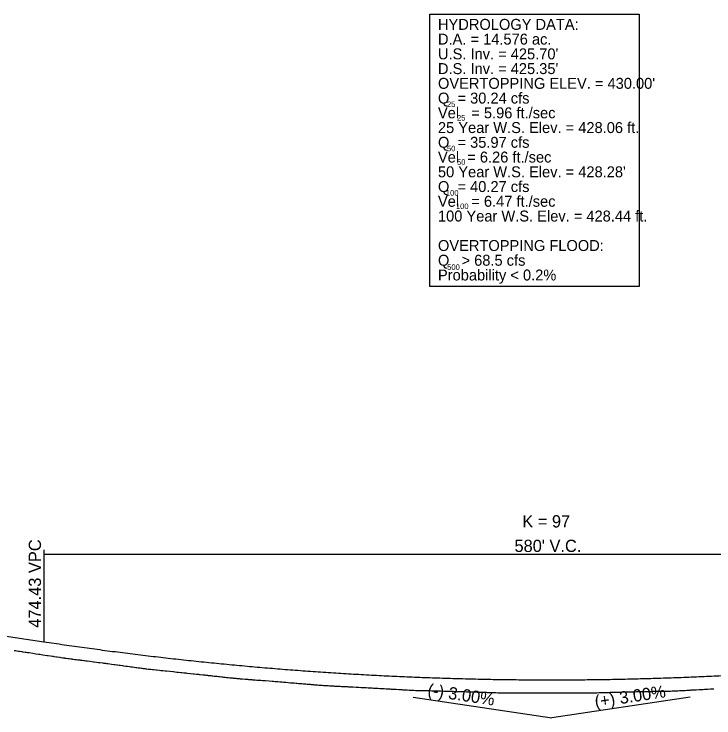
# Model space of a CAD drawing. Extents: x 2017200 to 2047700, y 854850 to 893350.
# Drawn here: x 2023123 to 2023522.7, y 865478.7 to 865880.6 of the extents above; entities that cross this region are included whole.
import ezdxf

# ---------------------------------------------------------------- set-up
doc = ezdxf.new("R2010")
doc.units = 0
for name, color, linetype in [('Default', 7, 'Continuous'), ('RD_DDB_GradeTX', 7, 'Continuous'), ('RD_DDB_Profile_Elev', 7, 'Continuous'), ('RD_DDB_Profile_PR', 7, 'Continuous'), ('RD_DDB_StripGrade', 7, 'Continuous'), ('RD_DDB_VCLbl', 7, 'Continuous'), ('RD_PD_Final_TX', 7, 'Continuous')]:
    doc.layers.add(name, color=color, linetype=linetype)

msp = doc.modelspace()

# ---------------------------------------------------------------- linework, layer by layer
at = {"layer": 'Default'}
msp.add_lwpolyline([(2023360.34, 865880.55), (2023480.01, 865880.55), (2023480.01, 865725.02), (2023360.34, 865725.02)], close=True, dxfattribs=at)
at = {"layer": 'RD_DDB_GradeTX'}
for p in [(2023350.89, 865490.52), (2023509.11, 865490.52)]:
    msp.add_line(p, (2023430, 865478.65), dxfattribs=at)
at = {"layer": 'RD_DDB_Profile_Elev'}
msp.add_lwpolyline([(2023122.92, 865517.21), (2023123.7, 865517.09), (2023124.48, 865516.98), (2023125.49, 865516.83), (2023125.79, 865516.78), (2023126.12, 865516.73), (2023127.34, 865516.55), (2023127.82, 865516.48), (2023128.17, 865516.43), (2023129.23, 865516.27), (2023129.79, 865516.18), (2023130.55, 865516.07), (2023131.54, 865515.92), (2023133.59, 865515.61), (2023135.35, 865515.34), (2023136.95, 865515.1), (2023137.7, 865514.99), (2023138.34, 865514.89), (2023139.37, 865514.73), (2023140.47, 865514.56), (2023141.88, 865514.35), (2023142.46, 865514.26), (2023143.74, 865514.07), (2023144.84, 865513.9), (2023145.26, 865513.83), (2023145.64, 865513.78), (2023147.22, 865513.54), (2023147.65, 865513.49), (2023149.02, 865513.28), (2023149.68, 865513.19), (2023150.89, 865513.01), (2023151.68, 865512.91), (2023151.99, 865512.86), (2023152.7, 865512.75), (2023153.58, 865512.64), (2023154.39, 865512.52), (2023155.31, 865512.4), (2023155.9, 865512.31), (2023156.27, 865512.26), (2023156.75, 865512.2), (2023157.57, 865512.09), (2023158.03, 865512.03), (2023158.53, 865511.97), (2023159.33, 865511.87), (2023159.81, 865511.81), (2023160.45, 865511.73), (2023160.89, 865511.67), (2023161.55, 865511.59), (2023161.93, 865511.54), (2023162.84, 865511.43), (2023163.15, 865511.39), (2023163.9, 865511.29), (2023164.69, 865511.19), (2023166.28, 865510.99), (2023168.28, 865510.74), (2023168.66, 865510.69), (2023170.09, 865510.51), (2023171.04, 865510.38), (2023171.89, 865510.27), (2023173.59, 865510.06), (2023174.01, 865510), (2023175.18, 865509.85), (2023175.81, 865509.76), (2023176.53, 865509.67), (2023177.56, 865509.53), (2023178.66, 865509.38), (2023180.16, 865509.18), (2023180.57, 865509.13), (2023181.55, 865508.99), (2023181.98, 865508.94), (2023182.95, 865508.8), (2023183.45, 865508.74), (2023184.85, 865508.55), (2023185.48, 865508.46), (2023186.82, 865508.28), (2023187.71, 865508.16), (2023188.78, 865508.01), (2023189.6, 865507.9), (2023190.1, 865507.83), (2023190.65, 865507.76), (2023191.48, 865507.65), (2023192.48, 865507.51), (2023193.09, 865507.43), (2023193.74, 865507.34), (2023195.06, 865507.16), (2023195.77, 865507.07), (2023196.14, 865507.02), (2023196.69, 865506.95), (2023197.54, 865506.85), (2023198.14, 865506.77), (2023198.53, 865506.73), (2023198.85, 865506.69), (2023199.78, 865506.57), (2023200.48, 865506.5), (2023201.04, 865506.43), (2023202.05, 865506.32), (2023202.53, 865506.26), (2023203.82, 865506.13), (2023204.39, 865506.06), (2023206.01, 865505.89), (2023206.77, 865505.81), (2023207.89, 865505.69), (2023209.15, 865505.57), (2023210.07, 865505.47), (2023211.9, 865505.29), (2023213.57, 865505.12), (2023213.91, 865505.08), (2023214.94, 865504.98), (2023215.95, 865504.87), (2023216.3, 865504.84), (2023216.94, 865504.77), (2023218.26, 865504.63), (2023218.68, 865504.59), (2023219.84, 865504.46), (2023221.06, 865504.33), (2023221.6, 865504.28), (2023223.46, 865504.08), (2023223.79, 865504.04), (2023225.33, 865503.88), (2023225.82, 865503.82), (2023227.16, 865503.68), (2023227.59, 865503.63), (2023228.2, 865503.57), (2023228.86, 865503.5), (2023229.3, 865503.45), (2023230.77, 865503.29), (2023231.61, 865503.2), (2023231.93, 865503.16), (2023232.52, 865503.1), (2023232.97, 865503.05), (2023233.38, 865503.01), (2023233.85, 865502.95), (2023234.51, 865502.88), (2023235.35, 865502.79), (2023235.83, 865502.74), (2023236.52, 865502.66), (2023237.29, 865502.58), (2023237.73, 865502.53), (2023238.08, 865502.49), (2023238.85, 865502.4), (2023239.71, 865502.31), (2023240.11, 865502.26), (2023240.43, 865502.23), (2023241.33, 865502.13), (2023241.98, 865502.06), (2023242.5, 865502), (2023242.88, 865501.96), (2023243.45, 865501.9), (2023244.3, 865501.8), (2023245.16, 865501.71), (2023246.17, 865501.6), (2023247.26, 865501.49), (2023247.65, 865501.46), (2023248, 865501.42), (2023248.81, 865501.35), (2023249.18, 865501.31), (2023249.64, 865501.27), (2023250.14, 865501.23), (2023250.52, 865501.19), (2023251.6, 865501.1), (2023252.02, 865501.06), (2023253.11, 865500.98), (2023253.42, 865500.94), (2023254.87, 865500.83), (2023256.42, 865500.7), (2023256.79, 865500.67), (2023257.73, 865500.6), (2023258.81, 865500.52), (2023259.17, 865500.49), (2023259.7, 865500.45), (2023260.59, 865500.39), (2023261.69, 865500.3), (2023263.16, 865500.19), (2023263.93, 865500.13), (2023264.81, 865500.07), (2023265.68, 865500), (2023266.61, 865499.93), (2023268.7, 865499.76), (2023270.29, 865499.64), (2023271.08, 865499.57), (2023272.01, 865499.5), (2023273.58, 865499.37), (2023274.69, 865499.28), (2023275.84, 865499.19), (2023276.75, 865499.12), (2023278.22, 865499), (2023279.55, 865498.89), (2023280.81, 865498.78), (2023281.12, 865498.76), (2023282.4, 865498.65), (2023282.99, 865498.6), (2023284.05, 865498.51), (2023284.55, 865498.47), (2023285.37, 865498.4), (2023285.72, 865498.37), (2023286.3, 865498.32), (2023287.36, 865498.23), (2023287.99, 865498.18), (2023288.91, 865498.1), (2023289.58, 865498.05), (2023290.31, 865497.98), (2023290.85, 865497.94), (2023291.52, 865497.88), (2023292.03, 865497.84), (2023292.65, 865497.79), (2023293.3, 865497.73), (2023294.04, 865497.67), (2023294.58, 865497.63), (2023294.89, 865497.6), (2023295.36, 865497.56), (2023295.76, 865497.53), (2023296.17, 865497.5), (2023296.96, 865497.44), (2023297.48, 865497.41), (2023298.25, 865497.34), (2023298.87, 865497.31), (2023299.66, 865497.24), (2023300.29, 865497.21), (2023300.94, 865497.16), (2023301.69, 865497.12), (2023302.25, 865497.07), (2023303.02, 865497.04), (2023303.48, 865497), (2023303.82, 865496.98), (2023304.42, 865496.94), (2023304.91, 865496.92), (2023305.33, 865496.9), (2023306.05, 865496.86), (2023306.8, 865496.83), (2023307.17, 865496.81), (2023307.69, 865496.78), (2023308.2, 865496.76), (2023308.72, 865496.73), (2023309.25, 865496.71), (2023309.99, 865496.67), (2023310.51, 865496.64), (2023311.57, 865496.59), (2023311.92, 865496.58), (2023312.98, 865496.52), (2023313.42, 865496.5), (2023313.95, 865496.48), (2023314.58, 865496.44), (2023314.96, 865496.43), (2023316.7, 865496.34), (2023318.4, 865496.25), (2023318.71, 865496.24), (2023319.88, 865496.17), (2023321.26, 865496.1), (2023322.17, 865496.06), (2023322.48, 865496.04), (2023323.15, 865496), (2023323.48, 865495.99), (2023324.08, 865495.95), (2023325.19, 865495.9), (2023325.86, 865495.86), (2023326.19, 865495.84), (2023327.55, 865495.77), (2023328.24, 865495.73), (2023329.1, 865495.68), (2023330.62, 865495.6), (2023331.94, 865495.52), (2023333.28, 865495.45), (2023334.4, 865495.39), (2023335.48, 865495.32), (2023336.24, 865495.28), (2023337.12, 865495.23), (2023337.77, 865495.19), (2023338.27, 865495.16), (2023339.62, 865495.08), (2023340.15, 865495.05), (2023341.13, 865494.99), (2023342.76, 865494.89), (2023344.38, 865494.79), (2023344.91, 865494.76), (2023345.96, 865494.69), (2023347.45, 865494.61), (2023348.66, 865494.54), (2023349.8, 865494.48), (2023350.51, 865494.45), (2023351.25, 865494.42), (2023352.2, 865494.4), (2023353.5, 865494.37), (2023354.91, 865494.33), (2023356.38, 865494.3), (2023356.82, 865494.29), (2023357.84, 865494.27), (2023359.2, 865494.24), (2023360.28, 865494.22), (2023361.59, 865494.19), (2023362.2, 865494.18), (2023362.98, 865494.16), (2023364.01, 865494.13), (2023365.23, 865494.1), (2023366.59, 865494.06), (2023368.32, 865494.01), (2023368.73, 865494), (2023369.8, 865493.97), (2023371.25, 865493.93), (2023372.6, 865493.89), (2023373.8, 865493.86), (2023374.8, 865493.83), (2023375.88, 865493.8), (2023376.54, 865493.78), (2023377.37, 865493.76), (2023377.73, 865493.75), (2023378.26, 865493.73), (2023378.72, 865493.72), (2023379.13, 865493.7), (2023380.22, 865493.67), (2023380.64, 865493.66), (2023381.36, 865493.64), (2023381.82, 865493.62), (2023383.02, 865493.58), (2023383.45, 865493.57), (2023384.56, 865493.54), (2023385.04, 865493.52), (2023385.4, 865493.51), (2023386.07, 865493.49), (2023386.53, 865493.47), (2023387.43, 865493.44), (2023387.84, 865493.43), (2023388.58, 865493.41), (2023388.9, 865493.4), (2023389.66, 865493.37), (2023390.48, 865493.35), (2023390.78, 865493.33), (2023391.52, 865493.31), (2023391.87, 865493.3), (2023392.74, 865493.27), (2023393.11, 865493.26), (2023394.05, 865493.22), (2023394.43, 865493.21), (2023394.93, 865493.19), (2023395.38, 865493.18), (2023395.76, 865493.17), (2023396.69, 865493.14), (2023397.31, 865493.12), (2023398.16, 865493.09), (2023399.18, 865493.07), (2023399.81, 865493.05), (2023400.26, 865493.04), (2023400.71, 865493.04), (2023401.11, 865493.04), (2023401.66, 865493.03), (2023402.29, 865493.04), (2023402.81, 865493.04), (2023403.48, 865493.04), (2023404.46, 865493.04), (2023404.77, 865493.04), (2023405.44, 865493.05), (2023406.1, 865493.05), (2023406.84, 865493.05), (2023407.29, 865493.06), (2023407.97, 865493.06), (2023408.42, 865493.06), (2023408.85, 865493.06), (2023409.22, 865493.06), (2023409.52, 865493.06), (2023410.14, 865493.06), (2023410.9, 865493.06), (2023411.6, 865493.07), (2023412.4, 865493.07), (2023412.96, 865493.07), (2023413.98, 865493.07), (2023414.37, 865493.07), (2023414.71, 865493.07), (2023415.67, 865493.07), (2023416, 865493.07), (2023416.44, 865493.07), (2023417.4, 865493.07), (2023417.92, 865493.07), (2023418.82, 865493.07), (2023419.41, 865493.07), (2023420.22, 865493.07), (2023421.13, 865493.06), (2023421.52, 865493.06), (2023422.03, 865493.06), (2023422.66, 865493.06), (2023423.18, 865493.06), (2023423.51, 865493.06), (2023423.89, 865493.06), (2023424.51, 865493.05), (2023425.36, 865493.05), (2023425.95, 865493.05), (2023426.89, 865493.05), (2023427.42, 865493.04), (2023428.43, 865493.04), (2023428.87, 865493.04), (2023429.2, 865493.04), (2023430.22, 865493.03), (2023430.66, 865493.03), (2023431, 865493.03), (2023432, 865493.02), (2023432.53, 865493.02), (2023433.04, 865493.02), (2023433.47, 865493.01), (2023434.06, 865493.01), (2023434.9, 865493.01), (2023435.52, 865493), (2023436.21, 865493), (2023436.72, 865492.99), (2023437.35, 865492.99), (2023437.86, 865492.99), (2023438.48, 865492.98), (2023439.19, 865492.98), (2023440.18, 865492.97), (2023440.6, 865492.97), (2023441.08, 865492.97), (2023442.02, 865492.96), (2023442.57, 865492.96), (2023444.14, 865492.95), (2023445.11, 865492.94), (2023445.45, 865492.94), (2023445.81, 865492.94), (2023446.71, 865492.93), (2023447.33, 865492.92), (2023447.87, 865492.92), (2023448.21, 865492.92), (2023448.85, 865492.91), (2023449.15, 865492.91), (2023450.4, 865492.92), (2023451.08, 865492.94), (2023452.09, 865492.96), (2023452.74, 865492.98), (2023453.1, 865492.99), (2023453.97, 865493.02), (2023454.47, 865493.03), (2023455.33, 865493.06), (2023455.87, 865493.07), (2023456.86, 865493.1), (2023457.3, 865493.11), (2023458.04, 865493.13), (2023458.6, 865493.15), (2023459.24, 865493.17), (2023459.68, 865493.18), (2023460.25, 865493.2), (2023460.96, 865493.22), (2023461.85, 865493.24), (2023462.38, 865493.26), (2023463.4, 865493.28), (2023464.25, 865493.31), (2023465.93, 865493.35), (2023466.38, 865493.36), (2023467.09, 865493.38), (2023467.46, 865493.39), (2023469.05, 865493.43), (2023470.15, 865493.46), (2023470.63, 865493.47), (2023471.15, 865493.48), (2023471.62, 865493.49), (2023472.12, 865493.5), (2023472.93, 865493.52), (2023473.53, 865493.54), (2023474.02, 865493.55), (2023474.63, 865493.56), (2023475.11, 865493.57), (2023475.91, 865493.59), (2023476.35, 865493.6), (2023477.3, 865493.62), (2023478.35, 865493.65), (2023478.73, 865493.66), (2023479.04, 865493.66), (2023480.67, 865493.7), (2023481.73, 865493.72), (2023482.05, 865493.73), (2023483.13, 865493.75), (2023483.49, 865493.76), (2023484.48, 865493.78), (2023485.73, 865493.8), (2023486.39, 865493.82), (2023486.8, 865493.82), (2023487.41, 865493.84), (2023487.82, 865493.84), (2023488.22, 865493.85), (2023488.62, 865493.86), (2023489.59, 865493.87), (2023490.2, 865493.89), (2023491.05, 865493.9), (2023492.21, 865493.92), (2023492.58, 865493.93), (2023494.19, 865493.95), (2023494.97, 865493.97), (2023495.47, 865493.98), (2023496.81, 865494), (2023497.35, 865494.01), (2023497.93, 865494.02), (2023498.88, 865494.05), (2023499.73, 865494.07), (2023500.06, 865494.09), (2023500.98, 865494.13), (2023502.11, 865494.18), (2023503.06, 865494.23), (2023504.14, 865494.29), (2023504.49, 865494.31), (2023505.13, 865494.35), (2023506.15, 865494.4), (2023507.11, 865494.46), (2023507.93, 865494.5), (2023508.6, 865494.54), (2023509.26, 865494.57), (2023509.71, 865494.6), (2023511.07, 865494.67), (2023511.64, 865494.7), (2023512.6, 865494.75), (2023514.24, 865494.84), (2023515.93, 865494.93), (2023516.4, 865494.95), (2023517.27, 865495), (2023517.61, 865495.02), (2023518.78, 865495.08), (2023519.21, 865495.1), (2023520.63, 865495.17), (2023521.17, 865495.2), (2023521.84, 865495.23), (2023522.68, 865495.27)], dxfattribs=at)
at = {"layer": 'RD_DDB_Profile_PR'}
msp.add_line((2023082.5, 865530.78), (2023140, 865522.15), dxfattribs=at)
msp.add_spline([(2023140, 865522.15), (2023151.6, 865520.44), (2023163.2, 865518.81), (2023174.8, 865517.24), (2023186.4, 865515.75), (2023198, 865514.32), (2023209.6, 865512.96), (2023221.2, 865511.68), (2023232.8, 865510.46), (2023244.4, 865509.31), (2023256, 865508.23), (2023267.6, 865507.22), (2023279.2, 865506.28), (2023290.8, 865505.41), (2023302.4, 865504.61), (2023314, 865503.88), (2023325.6, 865503.22), (2023337.2, 865502.63), (2023348.8, 865502.11), (2023360.4, 865501.65), (2023372, 865501.27), (2023383.6, 865500.96), (2023395.2, 865500.71), (2023406.8, 865500.54), (2023418.4, 865500.43), (2023430, 865500.4), (2023441.6, 865500.43), (2023453.2, 865500.54), (2023464.8, 865500.71), (2023476.4, 865500.96), (2023488, 865501.27), (2023499.6, 865501.65), (2023511.2, 865502.11), (2023522.8, 865502.63), (2023534.4, 865503.22), (2023546, 865503.88), (2023557.6, 865504.61), (2023569.2, 865505.41), (2023580.8, 865506.28), (2023592.4, 865507.22), (2023604, 865508.23), (2023615.6, 865509.31), (2023627.2, 865510.46), (2023638.8, 865511.68), (2023650.4, 865512.96), (2023662, 865514.32), (2023673.6, 865515.75), (2023685.2, 865517.24), (2023696.8, 865518.81), (2023708.4, 865520.44), (2023720, 865522.15)], degree=3, dxfattribs=at)
at = {"layer": 'RD_DDB_VCLbl'}
for p, q in [((2023140, 865574.65), (2023140, 865522.15)), ((2023140, 865572.15), (2023720, 865572.15))]:
    msp.add_line(p, q, dxfattribs=at)

# ---------------------------------------------------------------- texts
at = {"layer": 'RD_DDB_GradeTX'}
for s, rotation, p in [('(-) 3.00%', 351.4692, (2023358.78, 865491.36)), ('(+) 3.00%', 8.5308, (2023455.09, 865484.44))]:
    msp.add_text(s, height=7, rotation=rotation, dxfattribs=at).set_placement(p)
at = {"layer": 'RD_DDB_StripGrade'}
msp.add_text('474.43 VPC', height=7, rotation=90, dxfattribs=at).set_placement((2023138.33, 865530.13))
at = {"layer": 'RD_DDB_VCLbl'}
for s, p in [('K = 97', (2023413.22, 865587.4)), ("580' V.C.", (2023408.75, 865573.4))]:
    msp.add_text(s, height=7, dxfattribs=at).set_placement(p)
at = {"layer": 'RD_PD_Final_TX'}
for s, height, p in [('HYDROLOGY DATA:', 6.25, (2023365.05, 865871.54)), ('D.A. = 14.576 ac.', 6.25, (2023365.05, 865863.13)), ("U.S. Inv. = 425.70'", 6.25, (2023365.05, 865854.71)), ("D.S. Inv. = 425.35'", 6.25, (2023365.05, 865846.29)), ("OVERTOPPING ELEV. = 430.00'", 6.25, (2023365.05, 865837.87)), ('Q  = 30.24 cfs', 6.25, (2023365.05, 865829.45)), ('Vel   = 5.96 ft./sec', 6.25, (2023365.05, 865821.03)), ('25', 3.125, (2023370.19, 865827.49)), ('25', 3.125, (2023375.93, 865819.73)), ('25 Year W.S. Elev. = 428.06 ft.', 6.25, (2023365.05, 865812.62)), ('Q  = 35.97 cfs', 6.25, (2023365.05, 865804.2)), ('50', 3.125, (2023370.19, 865802.24)), ('Vel  = 6.26 ft./sec', 6.25, (2023365.05, 865795.78)), ('50', 3.125, (2023375.93, 865794.47)), ("50 Year W.S. Elev. = 428.28'", 6.25, (2023365.05, 865787.36)), ('Q  = 40.27 cfs', 6.25, (2023365.05, 865778.94)), ('100', 3.125, (2023369.59, 865776.9)), ('Vel   = 6.47 ft./sec', 6.25, (2023365.05, 865770.53)), ('100', 3.125, (2023375.31, 865769.24)), ('100 Year W.S. Elev. = 428.44 ft.', 6.25, (2023365.05, 865762.11)), ('OVERTOPPING FLOOD:', 6.25, (2023365.05, 865745.27)), ('Q   > 68.5 cfs', 6.25, (2023365.05, 865736.85)), ('500', 3.125, (2023370.34, 865734.48)), ('Probability < 0.2%', 6.25, (2023365.05, 865728.43))]:
    msp.add_text(s, height=height, rotation=360, dxfattribs=at).set_placement(p)

doc.saveas('drawing.dxf')
